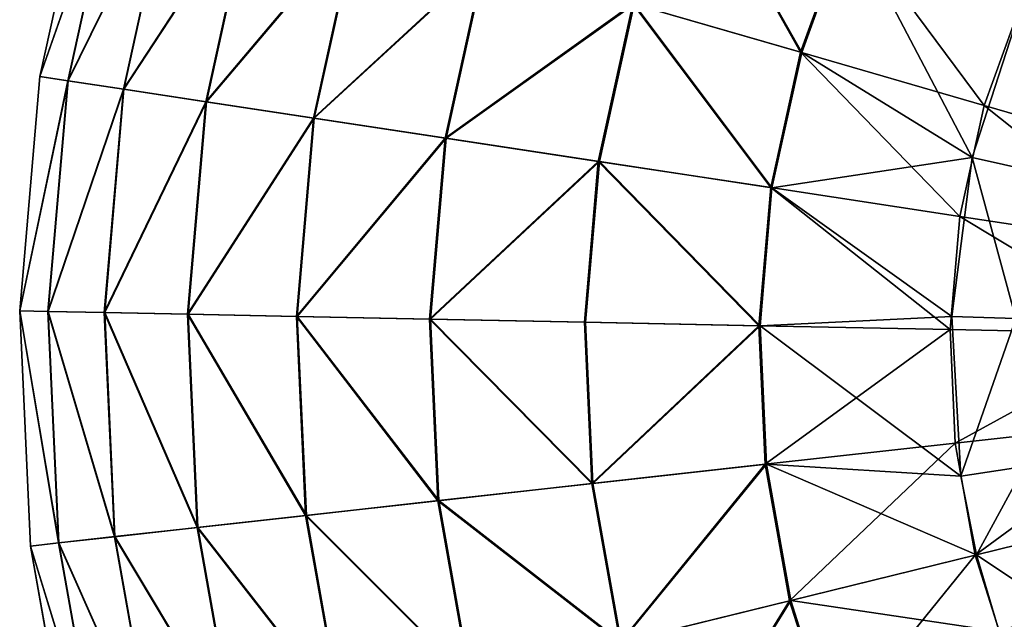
# Model space of a CAD drawing. Header units: millimetres. Extents: x 64 to 3333, y 103 to 3347.
# Tile 299 of 519: x 3031 to 3058, y 856 to 872. Entities that reach past the tile are written whole.
import ezdxf

# ---------------------------------------------------------------- set-up
doc = ezdxf.new("R2010")
doc.units = ezdxf.units.MM
doc.header["$LTSCALE"] = 25.4
doc.layers.get('0').update_dxf_attribs({"true_color": 0xff5454})

# ---------------------------------------------------------------- blocks, each defined once
blk = doc.blocks.new('SPIDER-6785-9743.STL')
at = {"color": 0}
mesh = blk.add_polyface(dxfattribs=at)
corners = [(3067.586, 871, 1382.614), (3057.045, 879.286, 1391.291), (3056.572, 878.451, 1391.465), (3068.013, 871.866, 1382.477)]
mesh.append_faces([[corners[k] for k in face] for face in [(0, 1, 2), (1, 0, 3)]], dxfattribs={"vtx0": -1, "color": 0})
mesh = blk.add_polyface(dxfattribs=at)
corners = [(3054.448, 878.732, 1387.054), (3064.143, 871.195, 1379.547), (3054.173, 877.939, 1387.551), (3064.286, 872.078, 1379.157)]
mesh.append_faces([[corners[k] for k in face] for face in [(0, 1, 2), (1, 0, 3)]], dxfattribs={"vtx0": -1, "color": 0})
mesh = blk.add_polyface(dxfattribs=at)
corners = [(3066.941, 870.281, 1382.477), (3056.572, 878.451, 1391.465), (3055.973, 877.701, 1391.291), (3067.586, 871, 1382.614)]
mesh.append_faces([[corners[k] for k in face] for face in [(0, 1, 2), (1, 0, 3)]], dxfattribs={"vtx0": -1, "color": 0})
mesh = blk.add_polyface(dxfattribs=at)
corners = [(3054.137, 877.309, 1388.295), (3064.143, 871.195, 1379.547), (3064.305, 870.431, 1380.13), (3054.173, 877.939, 1387.551)]
mesh.append_faces([[corners[k] for k in face] for face in [(0, 1, 2), (1, 0, 3)]], dxfattribs={"vtx0": -1, "color": 0})
mesh = blk.add_polyface(dxfattribs=at)
corners = [(3066.941, 870.281, 1382.477), (3055.339, 877.15, 1390.794), (3066.175, 869.82, 1382.088), (3055.973, 877.701, 1391.291)]
mesh.append_faces([[corners[k] for k in face] for face in [(0, 1, 2), (1, 0, 3)]], dxfattribs={"vtx0": -1, "color": 0})
mesh = blk.add_polyface(dxfattribs=at)
corners = [(3064.749, 869.901, 1380.817), (3054.137, 877.309, 1388.295), (3064.305, 870.431, 1380.13), (3054.346, 876.938, 1389.172)]
mesh.append_faces([[corners[k] for k in face] for face in [(0, 1, 2), (1, 0, 3)]], dxfattribs={"vtx0": -1, "color": 0})
mesh = blk.add_polyface(dxfattribs=at)
corners = [(3066.175, 869.82, 1382.088), (3054.768, 876.882, 1390.05), (3065.405, 869.687, 1381.505), (3055.339, 877.15, 1390.794)]
mesh.append_faces([[corners[k] for k in face] for face in [(0, 1, 2), (1, 0, 3)]], dxfattribs={"vtx0": -1, "color": 0})
mesh = blk.add_polyface(dxfattribs=at)
corners = [(3065.405, 869.687, 1381.505), (3054.346, 876.938, 1389.172), (3064.749, 869.901, 1380.817), (3054.768, 876.882, 1390.05)]
mesh.append_faces([[corners[k] for k in face] for face in [(0, 1, 2), (1, 0, 3)]], dxfattribs={"vtx0": -1, "color": 0})
at = {"color": 7, "true_color": 0xffffff}
mesh = blk.add_polyface(dxfattribs=at)
corners = [(3033.222, 876.463, 64.909), (3031.875, 870.349, 58.885), (3031.877, 870.349, 64.909), (3033.219, 876.464, 58.885)]
mesh.append_faces([[corners[k] for k in face] for face in [(0, 1, 2), (1, 0, 3)]], dxfattribs={"vtx0": -1, "color": 7})
mesh = blk.add_polyface(dxfattribs=at)
corners = [(3031.875, 870.349, 58.885), (3033.942, 876.254, 52.908), (3032.619, 870.236, 52.908), (3033.219, 876.464, 58.885)]
mesh.append_faces([[corners[k] for k in face] for face in [(0, 1, 2), (1, 0, 3)]], dxfattribs={"vtx0": -1, "color": 7})
mesh = blk.add_polyface(dxfattribs=at)
corners = [(3033.95, 876.252, 70.885), (3031.877, 870.349, 64.909), (3032.626, 870.235, 70.885), (3033.222, 876.463, 64.909)]
mesh.append_faces([[corners[k] for k in face] for face in [(0, 1, 2), (1, 0, 3)]], dxfattribs={"vtx0": -1, "color": 7})
mesh = blk.add_polyface(dxfattribs=at)
corners = [(3032.619, 870.236, 52.908), (3035.379, 875.838, 47.072), (3034.098, 870.011, 47.072), (3033.942, 876.254, 52.908)]
mesh.append_faces([[corners[k] for k in face] for face in [(0, 1, 2), (1, 0, 3)]], dxfattribs={"vtx0": -1, "color": 7})
mesh = blk.add_polyface(dxfattribs=at)
corners = [(3035.391, 875.835, 76.72), (3032.626, 870.235, 70.885), (3034.11, 870.009, 76.72), (3033.95, 876.252, 70.885)]
mesh.append_faces([[corners[k] for k in face] for face in [(0, 1, 2), (1, 0, 3)]], dxfattribs={"vtx0": -1, "color": 7})
mesh = blk.add_polyface(dxfattribs=at)
corners = [(3049.116, 876.322, 26.924), (3052.112, 870.992, 23.083), (3047.654, 872.283, 26.924), (3053.367, 874.46, 23.083)]
mesh.append_faces([[corners[k] for k in face] for face in [(0, 1, 2), (1, 0, 3)]], dxfattribs={"vtx0": -1, "color": 7})
mesh = blk.add_polyface(dxfattribs=at)
corners = [(3052.143, 870.983, 100.694), (3049.143, 876.31, 96.858), (3047.682, 872.275, 96.858), (3053.397, 874.447, 100.694)]
mesh.append_faces([[corners[k] for k in face] for face in [(0, 1, 2), (1, 0, 3)]], dxfattribs={"vtx0": -1, "color": 7})
mesh = blk.add_polyface(dxfattribs=at)
corners = [(3034.098, 870.011, 47.072), (3037.508, 875.222, 41.47), (3036.289, 869.677, 41.47), (3035.379, 875.838, 47.072)]
mesh.append_faces([[corners[k] for k in face] for face in [(0, 1, 2), (1, 0, 3)]], dxfattribs={"vtx0": -1, "color": 7})
mesh = blk.add_polyface(dxfattribs=at)
corners = [(3037.524, 875.217, 82.32), (3034.11, 870.009, 76.72), (3036.305, 869.675, 82.32), (3035.391, 875.835, 76.72)]
mesh.append_faces([[corners[k] for k in face] for face in [(0, 1, 2), (1, 0, 3)]], dxfattribs={"vtx0": -1, "color": 7})
mesh = blk.add_polyface(dxfattribs=at)
corners = [(3036.289, 869.677, 41.47), (3040.294, 874.415, 36.191), (3039.156, 869.241, 36.191), (3037.508, 875.222, 41.47)]
mesh.append_faces([[corners[k] for k in face] for face in [(0, 1, 2), (1, 0, 3)]], dxfattribs={"vtx0": -1, "color": 7})
mesh = blk.add_polyface(dxfattribs=at)
corners = [(3040.315, 874.409, 87.597), (3036.305, 869.675, 82.32), (3039.177, 869.238, 87.597), (3037.524, 875.217, 82.32)]
mesh.append_faces([[corners[k] for k in face] for face in [(0, 1, 2), (1, 0, 3)]], dxfattribs={"vtx0": -1, "color": 7})
mesh = blk.add_polyface(dxfattribs=at)
corners = [(3039.156, 869.241, 36.191), (3043.694, 873.43, 31.316), (3042.656, 868.708, 31.316), (3040.294, 874.415, 36.191)]
mesh.append_faces([[corners[k] for k in face] for face in [(0, 1, 2), (1, 0, 3)]], dxfattribs={"vtx0": -1, "color": 7})
mesh = blk.add_polyface(dxfattribs=at)
corners = [(3043.719, 873.423, 92.469), (3039.177, 869.238, 87.597), (3042.681, 868.704, 92.469), (3040.315, 874.409, 87.597)]
mesh.append_faces([[corners[k] for k in face] for face in [(0, 1, 2), (1, 0, 3)]], dxfattribs={"vtx0": -1, "color": 7})
mesh = blk.add_polyface(dxfattribs=at)
corners = [(3053.367, 874.46, 23.083), (3056.997, 869.577, 19.854), (3052.112, 870.992, 23.083), (3058.026, 872.419, 19.854)]
mesh.append_faces([[corners[k] for k in face] for face in [(0, 1, 2), (1, 0, 3)]], dxfattribs={"vtx0": -1, "color": 7})
mesh = blk.add_polyface(dxfattribs=at)
corners = [(3056.677, 868.19, 103.919), (3053.397, 874.447, 100.694), (3052.143, 870.983, 100.694)]
mesh.append_faces([[corners[k] for k in face] for face in [(0, 1, 2)]], dxfattribs={"color": 7})
mesh = blk.add_polyface(dxfattribs=at)
corners = [(3057.988, 872.242, 103.919), (3053.397, 874.447, 100.694), (3056.677, 868.19, 103.919)]
mesh.append_faces([[corners[k] for k in face] for face in [(0, 1, 2)]], dxfattribs={"color": 7})
mesh = blk.add_polyface(dxfattribs=at)
corners = [(3042.656, 868.708, 31.316), (3047.654, 872.283, 26.924), (3046.732, 868.088, 26.924), (3043.694, 873.43, 31.316)]
mesh.append_faces([[corners[k] for k in face] for face in [(0, 1, 2), (1, 0, 3)]], dxfattribs={"vtx0": -1, "color": 7})
mesh = blk.add_polyface(dxfattribs=at)
corners = [(3047.682, 872.275, 96.858), (3042.681, 868.704, 92.469), (3046.76, 868.084, 96.858), (3043.719, 873.423, 92.469)]
mesh.append_faces([[corners[k] for k in face] for face in [(0, 1, 2), (1, 0, 3)]], dxfattribs={"vtx0": -1, "color": 7})
mesh = blk.add_polyface(dxfattribs=at)
corners = [(3047.654, 872.283, 26.924), (3051.32, 867.39, 23.083), (3046.732, 868.088, 26.924), (3052.112, 870.992, 23.083)]
mesh.append_faces([[corners[k] for k in face] for face in [(0, 1, 2), (1, 0, 3)]], dxfattribs={"vtx0": -1, "color": 7})
mesh = blk.add_polyface(dxfattribs=at)
corners = [(3051.352, 867.385, 100.694), (3047.682, 872.275, 96.858), (3046.76, 868.084, 96.858), (3052.143, 870.983, 100.694)]
mesh.append_faces([[corners[k] for k in face] for face in [(0, 1, 2), (1, 0, 3)]], dxfattribs={"vtx0": -1, "color": 7})
mesh = blk.add_polyface(dxfattribs=at)
corners = [(3058.026, 872.419, 19.854), (3062.232, 868.06, 17.288), (3056.997, 869.577, 19.854), (3063.019, 870.232, 17.288)]
mesh.append_faces([[corners[k] for k in face] for face in [(0, 1, 2), (1, 0, 3)]], dxfattribs={"vtx0": -1, "color": 7})
mesh = blk.add_polyface(dxfattribs=at)
corners = [(3058.345, 867.817, 105.177), (3057.988, 872.242, 103.919), (3056.677, 868.19, 103.919), (3059.558, 871.568, 105.177)]
mesh.append_faces([[corners[k] for k in face] for face in [(0, 1, 2), (1, 0, 3)]], dxfattribs={"vtx0": -1, "color": 7})
mesh = blk.add_polyface(dxfattribs=at)
corners = [(3052.112, 870.992, 23.083), (3056.348, 866.624, 19.854), (3051.32, 867.39, 23.083), (3056.997, 869.577, 19.854)]
mesh.append_faces([[corners[k] for k in face] for face in [(0, 1, 2), (1, 0, 3)]], dxfattribs={"vtx0": -1, "color": 7})
mesh = blk.add_polyface(dxfattribs=at)
corners = [(3056.677, 868.19, 103.919), (3052.143, 870.983, 100.694), (3051.352, 867.385, 100.694)]
mesh.append_faces([[corners[k] for k in face] for face in [(0, 1, 2)]], dxfattribs={"color": 7})
mesh = blk.add_polyface(dxfattribs=at)
corners = [(3031.877, 870.349, 64.909), (3031.339, 864.111, 58.885), (3031.342, 864.111, 64.909), (3031.875, 870.349, 58.885)]
mesh.append_faces([[corners[k] for k in face] for face in [(0, 1, 2), (1, 0, 3)]], dxfattribs={"vtx0": -1, "color": 7})
mesh = blk.add_polyface(dxfattribs=at)
corners = [(3031.339, 864.111, 58.885), (3032.619, 870.236, 52.908), (3032.092, 864.096, 52.908), (3031.875, 870.349, 58.885)]
mesh.append_faces([[corners[k] for k in face] for face in [(0, 1, 2), (1, 0, 3)]], dxfattribs={"vtx0": -1, "color": 7})
mesh = blk.add_polyface(dxfattribs=at)
corners = [(3032.626, 870.235, 70.885), (3031.342, 864.111, 64.909), (3032.1, 864.096, 70.885), (3031.877, 870.349, 64.909)]
mesh.append_faces([[corners[k] for k in face] for face in [(0, 1, 2), (1, 0, 3)]], dxfattribs={"vtx0": -1, "color": 7})
mesh = blk.add_polyface(dxfattribs=at)
corners = [(3032.092, 864.096, 52.908), (3034.098, 870.011, 47.072), (3033.588, 864.066, 47.072), (3032.619, 870.236, 52.908)]
mesh.append_faces([[corners[k] for k in face] for face in [(0, 1, 2), (1, 0, 3)]], dxfattribs={"vtx0": -1, "color": 7})
mesh = blk.add_polyface(dxfattribs=at)
corners = [(3034.11, 870.009, 76.72), (3032.1, 864.096, 70.885), (3033.6, 864.065, 76.72), (3032.626, 870.235, 70.885)]
mesh.append_faces([[corners[k] for k in face] for face in [(0, 1, 2), (1, 0, 3)]], dxfattribs={"vtx0": -1, "color": 7})
mesh = blk.add_polyface(dxfattribs=at)
corners = [(3033.588, 864.066, 47.072), (3036.289, 869.677, 41.47), (3035.803, 864.021, 41.47), (3034.098, 870.011, 47.072)]
mesh.append_faces([[corners[k] for k in face] for face in [(0, 1, 2), (1, 0, 3)]], dxfattribs={"vtx0": -1, "color": 7})
mesh = blk.add_polyface(dxfattribs=at)
corners = [(3036.305, 869.675, 82.32), (3033.6, 864.065, 76.72), (3035.82, 864.021, 82.32), (3034.11, 870.009, 76.72)]
mesh.append_faces([[corners[k] for k in face] for face in [(0, 1, 2), (1, 0, 3)]], dxfattribs={"vtx0": -1, "color": 7})
mesh = blk.add_polyface(dxfattribs=at)
corners = [(3035.803, 864.021, 41.47), (3039.156, 869.241, 36.191), (3038.703, 863.963, 36.191), (3036.289, 869.677, 41.47)]
mesh.append_faces([[corners[k] for k in face] for face in [(0, 1, 2), (1, 0, 3)]], dxfattribs={"vtx0": -1, "color": 7})
mesh = blk.add_polyface(dxfattribs=at)
corners = [(3039.177, 869.238, 87.597), (3035.82, 864.021, 82.32), (3038.725, 863.962, 87.597), (3036.305, 869.675, 82.32)]
mesh.append_faces([[corners[k] for k in face] for face in [(0, 1, 2), (1, 0, 3)]], dxfattribs={"vtx0": -1, "color": 7})
mesh = blk.add_polyface(dxfattribs=at)
corners = [(3056.997, 869.577, 19.854), (3061.736, 865.804, 17.288), (3056.348, 866.624, 19.854), (3062.232, 868.06, 17.288)]
mesh.append_faces([[corners[k] for k in face] for face in [(0, 1, 2), (1, 0, 3)]], dxfattribs={"vtx0": -1, "color": 7})
mesh = blk.add_polyface(dxfattribs=at)
corners = [(3038.703, 863.963, 36.191), (3042.656, 868.708, 31.316), (3042.242, 863.891, 31.316), (3039.156, 869.241, 36.191)]
mesh.append_faces([[corners[k] for k in face] for face in [(0, 1, 2), (1, 0, 3)]], dxfattribs={"vtx0": -1, "color": 7})
mesh = blk.add_polyface(dxfattribs=at)
corners = [(3042.681, 868.704, 92.469), (3038.725, 863.962, 87.597), (3042.268, 863.891, 92.469), (3039.177, 869.238, 87.597)]
mesh.append_faces([[corners[k] for k in face] for face in [(0, 1, 2), (1, 0, 3)]], dxfattribs={"vtx0": -1, "color": 7})
mesh = blk.add_polyface(dxfattribs=at)
corners = [(3042.242, 863.891, 31.316), (3046.732, 868.088, 26.924), (3046.365, 863.808, 26.924), (3042.656, 868.708, 31.316)]
mesh.append_faces([[corners[k] for k in face] for face in [(0, 1, 2), (1, 0, 3)]], dxfattribs={"vtx0": -1, "color": 7})
mesh = blk.add_polyface(dxfattribs=at)
corners = [(3046.76, 868.084, 96.858), (3042.268, 863.891, 92.469), (3046.394, 863.808, 96.858), (3042.681, 868.704, 92.469)]
mesh.append_faces([[corners[k] for k in face] for face in [(0, 1, 2), (1, 0, 3)]], dxfattribs={"vtx0": -1, "color": 7})
mesh = blk.add_polyface(dxfattribs=at)
corners = [(3046.732, 868.088, 26.924), (3051.005, 863.715, 23.083), (3046.365, 863.808, 26.924), (3051.32, 867.39, 23.083)]
mesh.append_faces([[corners[k] for k in face] for face in [(0, 1, 2), (1, 0, 3)]], dxfattribs={"vtx0": -1, "color": 7})
mesh = blk.add_polyface(dxfattribs=at)
corners = [(3051.037, 863.714, 100.694), (3046.76, 868.084, 96.858), (3046.394, 863.808, 96.858), (3051.352, 867.385, 100.694)]
mesh.append_faces([[corners[k] for k in face] for face in [(0, 1, 2), (1, 0, 3)]], dxfattribs={"vtx0": -1, "color": 7})
mesh = blk.add_polyface(dxfattribs=at)
corners = [(3056.677, 868.19, 103.919), (3051.352, 867.385, 100.694), (3056.134, 863.967, 103.919)]
mesh.append_faces([[corners[k] for k in face] for face in [(0, 1, 2)]], dxfattribs={"color": 7})
mesh = blk.add_polyface(dxfattribs=at)
corners = [(3057.843, 863.906, 105.177), (3056.677, 868.19, 103.919), (3056.134, 863.967, 103.919), (3058.345, 867.817, 105.177)]
mesh.append_faces([[corners[k] for k in face] for face in [(0, 1, 2), (1, 0, 3)]], dxfattribs={"vtx0": -1, "color": 7})
mesh = blk.add_polyface(dxfattribs=at)
corners = [(3051.32, 867.39, 23.083), (3056.089, 863.613, 19.854), (3051.005, 863.715, 23.083), (3056.348, 866.624, 19.854)]
mesh.append_faces([[corners[k] for k in face] for face in [(0, 1, 2), (1, 0, 3)]], dxfattribs={"vtx0": -1, "color": 7})
mesh = blk.add_polyface(dxfattribs=at)
corners = [(3056.134, 863.967, 103.919), (3051.352, 867.385, 100.694), (3051.037, 863.714, 100.694)]
mesh.append_faces([[corners[k] for k in face] for face in [(0, 1, 2)]], dxfattribs={"color": 7})
mesh = blk.add_polyface(dxfattribs=at)
corners = [(3056.348, 866.624, 19.854), (3061.539, 863.503, 17.288), (3056.089, 863.613, 19.854), (3061.736, 865.804, 17.288)]
mesh.append_faces([[corners[k] for k in face] for face in [(0, 1, 2), (1, 0, 3)]], dxfattribs={"vtx0": -1, "color": 7})
mesh = blk.add_polyface(dxfattribs=at)
corners = [(3031.625, 857.857, 64.909), (3031.339, 864.111, 58.885), (3031.623, 857.856, 58.885), (3031.342, 864.111, 64.909)]
mesh.append_faces([[corners[k] for k in face] for face in [(0, 1, 2), (1, 0, 3)]], dxfattribs={"vtx0": -1, "color": 7})
mesh = blk.add_polyface(dxfattribs=at)
corners = [(3031.339, 864.111, 58.885), (3032.371, 857.94, 52.908), (3031.623, 857.856, 58.885), (3032.092, 864.096, 52.908)]
mesh.append_faces([[corners[k] for k in face] for face in [(0, 1, 2), (1, 0, 3)]], dxfattribs={"vtx0": -1, "color": 7})
mesh = blk.add_polyface(dxfattribs=at)
corners = [(3032.379, 857.94, 70.885), (3031.342, 864.111, 64.909), (3031.625, 857.857, 64.909), (3032.1, 864.096, 70.885)]
mesh.append_faces([[corners[k] for k in face] for face in [(0, 1, 2), (1, 0, 3)]], dxfattribs={"vtx0": -1, "color": 7})
mesh = blk.add_polyface(dxfattribs=at)
corners = [(3032.092, 864.096, 52.908), (3033.858, 858.105, 47.072), (3032.371, 857.94, 52.908), (3033.588, 864.066, 47.072)]
mesh.append_faces([[corners[k] for k in face] for face in [(0, 1, 2), (1, 0, 3)]], dxfattribs={"vtx0": -1, "color": 7})
mesh = blk.add_polyface(dxfattribs=at)
corners = [(3033.87, 858.106, 76.72), (3032.1, 864.096, 70.885), (3032.379, 857.94, 70.885), (3033.6, 864.065, 76.72)]
mesh.append_faces([[corners[k] for k in face] for face in [(0, 1, 2), (1, 0, 3)]], dxfattribs={"vtx0": -1, "color": 7})
mesh = blk.add_polyface(dxfattribs=at)
corners = [(3033.588, 864.066, 47.072), (3036.061, 858.35, 41.47), (3033.858, 858.105, 47.072), (3035.803, 864.021, 41.47)]
mesh.append_faces([[corners[k] for k in face] for face in [(0, 1, 2), (1, 0, 3)]], dxfattribs={"vtx0": -1, "color": 7})
mesh = blk.add_polyface(dxfattribs=at)
corners = [(3036.077, 858.352, 82.32), (3033.6, 864.065, 76.72), (3033.87, 858.106, 76.72), (3035.82, 864.021, 82.32)]
mesh.append_faces([[corners[k] for k in face] for face in [(0, 1, 2), (1, 0, 3)]], dxfattribs={"vtx0": -1, "color": 7})
mesh = blk.add_polyface(dxfattribs=at)
corners = [(3035.803, 864.021, 41.47), (3038.943, 858.671, 36.191), (3036.061, 858.35, 41.47), (3038.703, 863.963, 36.191)]
mesh.append_faces([[corners[k] for k in face] for face in [(0, 1, 2), (1, 0, 3)]], dxfattribs={"vtx0": -1, "color": 7})
mesh = blk.add_polyface(dxfattribs=at)
corners = [(3038.965, 858.673, 87.597), (3035.82, 864.021, 82.32), (3036.077, 858.352, 82.32), (3038.725, 863.962, 87.597)]
mesh.append_faces([[corners[k] for k in face] for face in [(0, 1, 2), (1, 0, 3)]], dxfattribs={"vtx0": -1, "color": 7})
mesh = blk.add_polyface(dxfattribs=at)
corners = [(3038.703, 863.963, 36.191), (3042.461, 859.062, 31.316), (3038.943, 858.671, 36.191), (3042.242, 863.891, 31.316)]
mesh.append_faces([[corners[k] for k in face] for face in [(0, 1, 2), (1, 0, 3)]], dxfattribs={"vtx0": -1, "color": 7})
mesh = blk.add_polyface(dxfattribs=at)
corners = [(3042.487, 859.065, 92.469), (3038.725, 863.962, 87.597), (3038.965, 858.673, 87.597), (3042.268, 863.891, 92.469)]
mesh.append_faces([[corners[k] for k in face] for face in [(0, 1, 2), (1, 0, 3)]], dxfattribs={"vtx0": -1, "color": 7})
mesh = blk.add_polyface(dxfattribs=at)
corners = [(3042.242, 863.891, 31.316), (3046.559, 859.518, 26.924), (3042.461, 859.062, 31.316), (3046.365, 863.808, 26.924)]
mesh.append_faces([[corners[k] for k in face] for face in [(0, 1, 2), (1, 0, 3)]], dxfattribs={"vtx0": -1, "color": 7})
mesh = blk.add_polyface(dxfattribs=at)
corners = [(3046.588, 859.521, 96.858), (3042.268, 863.891, 92.469), (3042.487, 859.065, 92.469), (3046.394, 863.808, 96.858)]
mesh.append_faces([[corners[k] for k in face] for face in [(0, 1, 2), (1, 0, 3)]], dxfattribs={"vtx0": -1, "color": 7})
mesh = blk.add_polyface(dxfattribs=at)
corners = [(3056.376, 859.716, 103.919), (3056.134, 863.967, 103.919), (3051.037, 863.714, 100.694)]
mesh.append_faces([[corners[k] for k in face] for face in [(0, 1, 2)]], dxfattribs={"color": 7})
mesh = blk.add_polyface(dxfattribs=at)
corners = [(3056.376, 859.716, 103.919), (3057.843, 863.906, 105.177), (3056.134, 863.967, 103.919), (3058.067, 859.97, 105.177)]
mesh.append_faces([[corners[k] for k in face] for face in [(0, 1, 2), (1, 0, 3)]], dxfattribs={"vtx0": -1, "color": 7})
mesh = blk.add_polyface(dxfattribs=at)
corners = [(3051.005, 863.715, 23.083), (3046.559, 859.518, 26.924), (3046.365, 863.808, 26.924), (3051.172, 860.031, 23.083)]
mesh.append_faces([[corners[k] for k in face] for face in [(0, 1, 2), (1, 0, 3)]], dxfattribs={"vtx0": -1, "color": 7})
mesh = blk.add_polyface(dxfattribs=at)
corners = [(3046.588, 859.521, 96.858), (3051.037, 863.714, 100.694), (3046.394, 863.808, 96.858), (3051.204, 860.034, 100.694)]
mesh.append_faces([[corners[k] for k in face] for face in [(0, 1, 2), (1, 0, 3)]], dxfattribs={"vtx0": -1, "color": 7})
mesh = blk.add_polyface(dxfattribs=at)
corners = [(3056.089, 863.613, 19.854), (3051.172, 860.031, 23.083), (3051.005, 863.715, 23.083), (3056.226, 860.593, 19.854)]
mesh.append_faces([[corners[k] for k in face] for face in [(0, 1, 2), (1, 0, 3)]], dxfattribs={"vtx0": -1, "color": 7})
mesh = blk.add_polyface(dxfattribs=at)
corners = [(3056.376, 859.716, 103.919), (3051.037, 863.714, 100.694), (3051.204, 860.034, 100.694)]
mesh.append_faces([[corners[k] for k in face] for face in [(0, 1, 2)]], dxfattribs={"color": 7})
mesh = blk.add_polyface(dxfattribs=at)
corners = [(3061.539, 863.503, 17.288), (3056.226, 860.593, 19.854), (3056.089, 863.613, 19.854), (3061.644, 861.195, 17.288)]
mesh.append_faces([[corners[k] for k in face] for face in [(0, 1, 2), (1, 0, 3)]], dxfattribs={"vtx0": -1, "color": 7})
mesh = blk.add_polyface(dxfattribs=at)
corners = [(3061.644, 861.195, 17.288), (3056.756, 857.617, 19.854), (3056.226, 860.593, 19.854), (3062.049, 858.921, 17.288)]
mesh.append_faces([[corners[k] for k in face] for face in [(0, 1, 2), (1, 0, 3)]], dxfattribs={"vtx0": -1, "color": 7})
mesh = blk.add_polyface(dxfattribs=at)
corners = [(3056.226, 860.593, 19.854), (3051.818, 856.4, 23.083), (3051.172, 860.031, 23.083), (3056.756, 857.617, 19.854)]
mesh.append_faces([[corners[k] for k in face] for face in [(0, 1, 2), (1, 0, 3)]], dxfattribs={"vtx0": -1, "color": 7})
mesh = blk.add_polyface(dxfattribs=at)
corners = [(3051.172, 860.031, 23.083), (3047.312, 855.289, 26.924), (3046.559, 859.518, 26.924), (3051.818, 856.4, 23.083)]
mesh.append_faces([[corners[k] for k in face] for face in [(0, 1, 2), (1, 0, 3)]], dxfattribs={"vtx0": -1, "color": 7})
mesh = blk.add_polyface(dxfattribs=at)
corners = [(3047.34, 855.296, 96.858), (3051.204, 860.034, 100.694), (3046.588, 859.521, 96.858), (3051.85, 856.407, 100.694)]
mesh.append_faces([[corners[k] for k in face] for face in [(0, 1, 2), (1, 0, 3)]], dxfattribs={"vtx0": -1, "color": 7})
mesh = blk.add_polyface(dxfattribs=at)
corners = [(3056.79, 857.625, 103.919), (3056.376, 859.716, 103.919), (3051.204, 860.034, 100.694)]
mesh.append_faces([[corners[k] for k in face] for face in [(0, 1, 2)]], dxfattribs={"color": 7})
mesh = blk.add_polyface(dxfattribs=at)
corners = [(3056.79, 857.625, 103.919), (3051.204, 860.034, 100.694), (3051.85, 856.407, 100.694)]
mesh.append_faces([[corners[k] for k in face] for face in [(0, 1, 2)]], dxfattribs={"color": 7})
mesh = blk.add_polyface(dxfattribs=at)
corners = [(3058.067, 859.97, 105.177), (3056.376, 859.716, 103.919), (3056.79, 857.625, 103.919)]
mesh.append_faces([[corners[k] for k in face] for face in [(0, 1, 2)]], dxfattribs={"color": 7})
mesh = blk.add_polyface(dxfattribs=at)
corners = [(3059.01, 856.142, 105.177), (3058.067, 859.97, 105.177), (3056.79, 857.625, 103.919)]
mesh.append_faces([[corners[k] for k in face] for face in [(0, 1, 2)]], dxfattribs={"color": 7})
mesh = blk.add_polyface(dxfattribs=at)
corners = [(3042.461, 859.062, 31.316), (3047.312, 855.289, 26.924), (3043.309, 854.302, 31.316), (3046.559, 859.518, 26.924)]
mesh.append_faces([[corners[k] for k in face] for face in [(0, 1, 2), (1, 0, 3)]], dxfattribs={"vtx0": -1, "color": 7})
mesh = blk.add_polyface(dxfattribs=at)
corners = [(3047.34, 855.296, 96.858), (3042.487, 859.065, 92.469), (3043.334, 854.308, 92.469), (3046.588, 859.521, 96.858)]
mesh.append_faces([[corners[k] for k in face] for face in [(0, 1, 2), (1, 0, 3)]], dxfattribs={"vtx0": -1, "color": 7})
mesh = blk.add_polyface(dxfattribs=at)
corners = [(3038.943, 858.671, 36.191), (3043.309, 854.302, 31.316), (3039.872, 853.455, 36.191), (3042.461, 859.062, 31.316)]
mesh.append_faces([[corners[k] for k in face] for face in [(0, 1, 2), (1, 0, 3)]], dxfattribs={"vtx0": -1, "color": 7})
mesh = blk.add_polyface(dxfattribs=at)
corners = [(3043.334, 854.308, 92.469), (3038.965, 858.673, 87.597), (3039.893, 853.46, 87.597), (3042.487, 859.065, 92.469)]
mesh.append_faces([[corners[k] for k in face] for face in [(0, 1, 2), (1, 0, 3)]], dxfattribs={"vtx0": -1, "color": 7})
mesh = blk.add_polyface(dxfattribs=at)
corners = [(3062.049, 858.921, 17.288), (3057.67, 854.735, 19.854), (3056.756, 857.617, 19.854), (3062.747, 856.719, 17.288)]
mesh.append_faces([[corners[k] for k in face] for face in [(0, 1, 2), (1, 0, 3)]], dxfattribs={"vtx0": -1, "color": 7})
mesh = blk.add_polyface(dxfattribs=at)
corners = [(3036.061, 858.35, 41.47), (3039.872, 853.455, 36.191), (3037.056, 852.761, 41.47), (3038.943, 858.671, 36.191)]
mesh.append_faces([[corners[k] for k in face] for face in [(0, 1, 2), (1, 0, 3)]], dxfattribs={"vtx0": -1, "color": 7})
mesh = blk.add_polyface(dxfattribs=at)
corners = [(3039.893, 853.46, 87.597), (3036.077, 858.352, 82.32), (3037.072, 852.765, 82.32), (3038.965, 858.673, 87.597)]
mesh.append_faces([[corners[k] for k in face] for face in [(0, 1, 2), (1, 0, 3)]], dxfattribs={"vtx0": -1, "color": 7})
mesh = blk.add_polyface(dxfattribs=at)
corners = [(3032.371, 857.94, 52.908), (3034.904, 852.231, 47.072), (3033.452, 851.872, 52.908), (3033.858, 858.105, 47.072)]
mesh.append_faces([[corners[k] for k in face] for face in [(0, 1, 2), (1, 0, 3)]], dxfattribs={"vtx0": -1, "color": 7})
mesh = blk.add_polyface(dxfattribs=at)
corners = [(3034.916, 852.233, 76.72), (3032.379, 857.94, 70.885), (3033.459, 851.874, 70.885), (3033.87, 858.106, 76.72)]
mesh.append_faces([[corners[k] for k in face] for face in [(0, 1, 2), (1, 0, 3)]], dxfattribs={"vtx0": -1, "color": 7})
mesh = blk.add_polyface(dxfattribs=at)
corners = [(3033.858, 858.105, 47.072), (3037.056, 852.761, 41.47), (3034.904, 852.231, 47.072), (3036.061, 858.35, 41.47)]
mesh.append_faces([[corners[k] for k in face] for face in [(0, 1, 2), (1, 0, 3)]], dxfattribs={"vtx0": -1, "color": 7})
mesh = blk.add_polyface(dxfattribs=at)
corners = [(3037.072, 852.765, 82.32), (3033.87, 858.106, 76.72), (3034.916, 852.233, 76.72), (3036.077, 858.352, 82.32)]
mesh.append_faces([[corners[k] for k in face] for face in [(0, 1, 2), (1, 0, 3)]], dxfattribs={"vtx0": -1, "color": 7})
mesh = blk.add_polyface(dxfattribs=at)
corners = [(3031.623, 857.856, 58.885), (3033.452, 851.872, 52.908), (3032.721, 851.692, 58.885), (3032.371, 857.94, 52.908)]
mesh.append_faces([[corners[k] for k in face] for face in [(0, 1, 2), (1, 0, 3)]], dxfattribs={"vtx0": -1, "color": 7})
mesh = blk.add_polyface(dxfattribs=at)
corners = [(3032.723, 851.693, 64.909), (3031.623, 857.856, 58.885), (3032.721, 851.692, 58.885), (3031.625, 857.857, 64.909)]
mesh.append_faces([[corners[k] for k in face] for face in [(0, 1, 2), (1, 0, 3)]], dxfattribs={"vtx0": -1, "color": 7})
mesh = blk.add_polyface(dxfattribs=at)
corners = [(3033.459, 851.874, 70.885), (3031.625, 857.857, 64.909), (3032.723, 851.693, 64.909), (3032.379, 857.94, 70.885)]
mesh.append_faces([[corners[k] for k in face] for face in [(0, 1, 2), (1, 0, 3)]], dxfattribs={"vtx0": -1, "color": 7})
mesh = blk.add_polyface(dxfattribs=at)
corners = [(3056.756, 857.617, 19.854), (3052.933, 852.884, 23.083), (3051.818, 856.4, 23.083), (3057.67, 854.735, 19.854)]
mesh.append_faces([[corners[k] for k in face] for face in [(0, 1, 2), (1, 0, 3)]], dxfattribs={"vtx0": -1, "color": 7})
mesh = blk.add_polyface(dxfattribs=at)
corners = [(3057.396, 855.582, 103.919), (3056.79, 857.625, 103.919), (3051.85, 856.407, 100.694)]
mesh.append_faces([[corners[k] for k in face] for face in [(0, 1, 2)]], dxfattribs={"color": 7})
mesh = blk.add_polyface(dxfattribs=at)
corners = [(3059.01, 856.142, 105.177), (3056.79, 857.625, 103.919), (3057.396, 855.582, 103.919)]
mesh.append_faces([[corners[k] for k in face] for face in [(0, 1, 2)]], dxfattribs={"color": 7})
mesh = blk.add_polyface(dxfattribs=at)
corners = [(3051.818, 856.4, 23.083), (3048.611, 851.195, 26.924), (3047.312, 855.289, 26.924), (3052.933, 852.884, 23.083)]
mesh.append_faces([[corners[k] for k in face] for face in [(0, 1, 2), (1, 0, 3)]], dxfattribs={"vtx0": -1, "color": 7})
mesh = blk.add_polyface(dxfattribs=at)
corners = [(3048.638, 851.205, 96.858), (3051.85, 856.407, 100.694), (3047.34, 855.296, 96.858), (3052.963, 852.896, 100.694)]
mesh.append_faces([[corners[k] for k in face] for face in [(0, 1, 2), (1, 0, 3)]], dxfattribs={"vtx0": -1, "color": 7})
mesh = blk.add_polyface(dxfattribs=at)
corners = [(3057.396, 855.582, 103.919), (3051.85, 856.407, 100.694), (3052.963, 852.896, 100.694)]
mesh.append_faces([[corners[k] for k in face] for face in [(0, 1, 2)]], dxfattribs={"color": 7})
mesh = blk.add_polyface(dxfattribs=at)
corners = [(3059.157, 851.705, 103.919), (3059.01, 856.142, 105.177), (3057.396, 855.582, 103.919), (3060.641, 852.552, 105.177)]
mesh.append_faces([[corners[k] for k in face] for face in [(0, 1, 2), (1, 0, 3)]], dxfattribs={"vtx0": -1, "color": 7})

msp = doc.modelspace()

# ---------------------------------------------------------------- block references
at = {"color": 250, "true_color": 0x262626}
msp.add_blockref('SPIDER-6785-9743.STL', (0, 0), dxfattribs=at)

doc.saveas('drawing.dxf')
